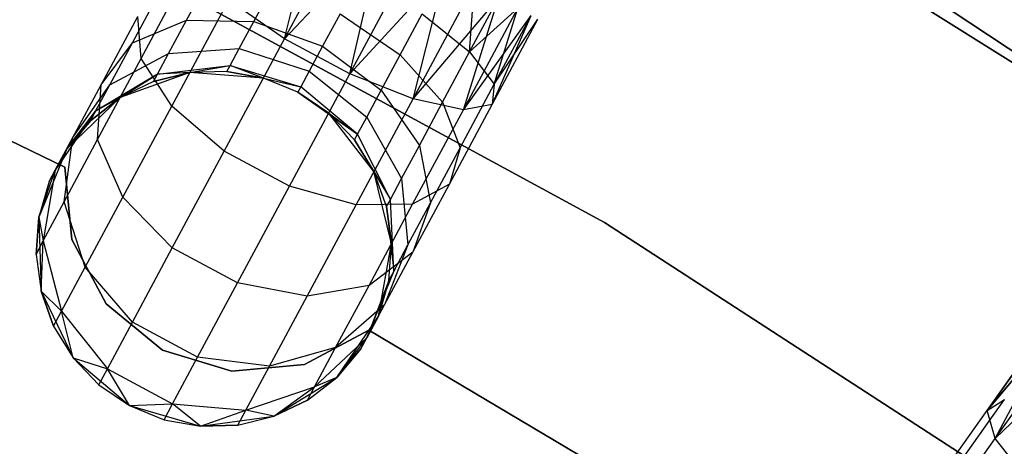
# Model space of a CAD drawing. Extents: x -189 to 189, y -189 to 189.
# Tile 474 of 591: x 18.42 to 23.96, y 35.23 to 37.62. Entities that reach past the tile are written whole.
import ezdxf

# ---------------------------------------------------------------- set-up
doc = ezdxf.new("R2010")
doc.units = 0
doc.header["$LTSCALE"] = 25.4
doc.layers.get('0').update_dxf_attribs({"linetype": 'CONTINUOUS'})

# ---------------------------------------------------------------- blocks, each defined once
blk = doc.blocks.new('CAMELEON-KENAI-C-12244_STL')
at = {"color": 0}
for p, q in [((25.055, 36.7202, -1), (22.2404, 38.4887, -1)), ((22.2404, 38.4887, -8.5), (25.055, 36.7202, -8.5)), ((25.055, 36.7202, -1), (22.2404, 38.4887, -1)), ((22.2404, 38.4887, -8.5), (25.055, 36.7202, -8.5)), ((19.9109, 37.5161, -10.3767), (20.1004, 38.2893, -10.4135)), ((19.9109, 37.5161, -10.3767), (20.1004, 38.2893, -10.4135)), ((19.9109, 37.5161, -10.3767), (20.2756, 38.1952, -10.4781)), ((19.9109, 37.5161, -10.3767), (20.2756, 38.1952, -10.4781)), ((19.9109, 37.5161, -10.3767), (20.4588, 38.0969, -10.5)), ((19.9109, 37.5161, -10.3767), (20.4588, 38.0969, -10.5)), ((20.2773, 37.3194, -10.3767), (20.4588, 38.0969, -10.5)), ((20.2773, 37.3194, -10.3767), (20.4588, 38.0969, -10.5)), ((18.8513, 38.0361, -1), (21.7082, 36.4826, -1)), ((21.7082, 36.4826, -8.5), (18.8513, 38.0361, -8.5)), ((21.7082, 36.4826, -8.5), (18.8513, 38.0361, -8.5)), ((18.8513, 38.0361, -1), (21.7082, 36.4826, -1)), ((20.2773, 37.3194, -10.3767), (20.6419, 37.9985, -10.4781)), ((20.2773, 37.3194, -10.3767), (20.6419, 37.9985, -10.4781)), ((19.1044, 37.4053, -9.6651), (19.3897, 37.9365, -9.9148)), ((19.1044, 37.4053, -9.6651), (19.3897, 37.9365, -9.9148)), ((26.0211, 36.1042, -1), (23.2499, 37.9466, -1)), ((23.2499, 37.9466), (26.0211, 36.1042)), ((26.0211, 36.1042, -1), (23.2499, 37.9466, -1)), ((23.2499, 37.9466), (26.0211, 36.1042)), ((19.3588, 37.6193, -8.4411), (19.4892, 37.8622, -8.6526)), ((19.3588, 37.6193, -8.4411), (19.4892, 37.8622, -8.6526)), ((20.2773, 37.3194, -10.3767), (20.8171, 37.9044, -10.4135)), ((20.2773, 37.3194, -10.3767), (20.8171, 37.9044, -10.4135)), ((20.6327, 37.1783, -10.2133), (20.8171, 37.9044, -10.4135)), ((20.6327, 37.1783, -10.2133), (20.8171, 37.9044, -10.4135)), ((19.737, 37.6124, -8.2682), (19.8434, 37.8107, -8.4409)), ((19.737, 37.6124, -8.2682), (19.8434, 37.8107, -8.4409)), ((20.6327, 37.1783, -10.2133), (20.9766, 37.8188, -10.309)), ((20.6327, 37.1783, -10.2133), (20.9766, 37.8188, -10.309)), ((20.9505, 37.4418, -8.7855), (20.9766, 37.8188, -8.691)), ((20.9505, 37.4418, -8.7855), (20.9766, 37.8188, -8.691)), ((19.0552, 37.4934, -8.6957), (19.2209, 37.8019, -8.9644)), ((19.0552, 37.4934, -8.6957), (19.2209, 37.8019, -8.9644)), ((19.2765, 37.1375, -9.9327), (19.597, 37.7344, -10.2133)), ((19.2765, 37.1375, -9.9327), (19.597, 37.7344, -10.2133)), ((19.9109, 37.5161, -10.3767), (19.597, 37.7344, -10.2133)), ((19.9109, 37.5161, -10.3767), (19.597, 37.7344, -10.2133)), ((20.6327, 37.1783, -10.2133), (21.1135, 37.7453, -10.1691)), ((20.6327, 37.1783, -10.2133), (21.1135, 37.7453, -10.1691)), ((20.9156, 37.1171, -9.9148), (21.1135, 37.7453, -10.1691)), ((20.9156, 37.1171, -9.9148), (21.1135, 37.7453, -10.1691)), ((20.9505, 37.4418, -8.7855), (21.1135, 37.7453, -8.8309)), ((20.9505, 37.4418, -8.7855), (21.1135, 37.7453, -8.8309)), ((18.8786, 37.2563, -8.9881), (19.0848, 37.6403, -9.3226)), ((18.8786, 37.2563, -8.9881), (19.0848, 37.6403, -9.3226)), ((19.1044, 37.4053, -9.6651), (19.0848, 37.6403, -9.3226)), ((19.1044, 37.4053, -9.6651), (19.0848, 37.6403, -9.3226)), ((20.2222, 37.6563, -8.366), (20.1242, 37.4739, -8.2071)), ((20.2222, 37.6563, -8.366), (20.1242, 37.4739, -8.2071)), ((20.2222, 37.6563, -8.366), (20.5601, 37.4258, -8.4409)), ((20.2222, 37.6563, -8.366), (20.5601, 37.4258, -8.4409)), ((20.5601, 37.4258, -8.4409), (20.6841, 37.6567, -8.5494)), ((20.5601, 37.4258, -8.4409), (20.6841, 37.6567, -8.5494)), ((20.6841, 37.6567, -8.5494), (20.9505, 37.4418, -8.7855)), ((20.6841, 37.6567, -8.5494), (20.9505, 37.4418, -8.7855)), ((20.9156, 37.1171, -9.9148), (21.2218, 37.6871, -10)), ((20.9156, 37.1171, -9.9148), (21.2218, 37.6871, -10)), ((20.9156, 37.1171, -9.9148), (21.2967, 37.6469, -9.809)), ((20.9156, 37.1171, -9.9148), (21.2967, 37.6469, -9.809)), ((20.9505, 37.4418, -8.7855), (21.2218, 37.6871, -9)), ((20.9505, 37.4418, -8.7855), (21.2218, 37.6871, -9)), ((21.0773, 37.1465, -9.5328), (21.2967, 37.6469, -9.809)), ((21.0773, 37.1465, -9.5328), (21.2967, 37.6469, -9.809)), ((21.0896, 37.2613, -9.1334), (21.2218, 37.6871, -9)), ((21.0896, 37.2613, -9.1334), (21.2218, 37.6871, -9)), ((21.0896, 37.2613, -9.1334), (21.2967, 37.6469, -9.191)), ((21.0896, 37.2613, -9.1334), (21.2967, 37.6469, -9.191)), ((19.0552, 37.4934, -8.6957), (19.3588, 37.6193, -8.4411)), ((19.0552, 37.4934, -8.6957), (19.3588, 37.6193, -8.4411)), ((19.2588, 37.433, -8.1654), (19.3588, 37.6193, -8.4411)), ((19.2588, 37.433, -8.1654), (19.3588, 37.6193, -8.4411)), ((19.3588, 37.6193, -8.4411), (19.737, 37.6124, -8.2682)), ((19.3588, 37.6193, -8.4411), (19.737, 37.6124, -8.2682)), ((19.6553, 37.4603, -8.0432), (19.737, 37.6124, -8.2682)), ((19.6553, 37.4603, -8.0432), (19.737, 37.6124, -8.2682)), ((19.737, 37.6124, -8.2682), (20.1242, 37.4739, -8.2071)), ((19.737, 37.6124, -8.2682), (20.1242, 37.4739, -8.2071)), ((21.0773, 37.1465, -9.5328), (21.335, 37.6264, -9.3955)), ((21.0773, 37.1465, -9.5328), (21.335, 37.6264, -9.6045)), ((21.0773, 37.1465, -9.5328), (21.335, 37.6264, -9.3955)), ((21.0773, 37.1465, -9.5328), (21.335, 37.6264, -9.6045)), ((21.0896, 37.2613, -9.1334), (21.335, 37.6264, -9.3955)), ((21.0896, 37.2613, -9.1334), (21.335, 37.6264, -9.3955)), ((17.2596, 37.4789, -2), (18.6755, 36.7946, -2)), ((18.6755, 36.7946, -4), (17.2596, 37.4789, -4)), ((18.6755, 36.7946, -4), (17.2596, 37.4789, -4)), ((17.2596, 37.4789, -2), (18.6755, 36.7946, -2)), ((18.8786, 37.2563, -8.9881), (19.0552, 37.4934, -8.6957)), ((18.8786, 37.2563, -8.9881), (19.0552, 37.4934, -8.6957)), ((18.9281, 37.2566, -8.3455), (19.0552, 37.4934, -8.6957)), ((18.9281, 37.2566, -8.3455), (19.0552, 37.4934, -8.6957)), ((19.5711, 36.8833, -10.0792), (19.9109, 37.5161, -10.3767)), ((19.5711, 36.8833, -10.0792), (19.9109, 37.5161, -10.3767)), ((20.2773, 37.3194, -10.3767), (19.9109, 37.5161, -10.3767)), ((20.2773, 37.3194, -10.3767), (19.9109, 37.5161, -10.3767)), ((20.1242, 37.4739, -8.2071), (20.0491, 37.3339, -8)), ((20.1242, 37.4739, -8.2071), (20.0491, 37.3339, -8)), ((20.1242, 37.4739, -8.2071), (20.4537, 37.2276, -8.2682)), ((20.1242, 37.4739, -8.2071), (20.4537, 37.2276, -8.2682)), ((18.9281, 37.2566, -8.3455), (19.2588, 37.433, -8.1654)), ((18.9281, 37.2566, -8.3455), (19.2588, 37.433, -8.1654)), ((19.1959, 37.3159, -7.8445), (19.2588, 37.433, -8.1654)), ((19.1959, 37.3159, -7.8445), (19.2588, 37.433, -8.1654)), ((19.2588, 37.433, -8.1654), (19.6553, 37.4603, -8.0432)), ((19.2588, 37.433, -8.1654), (19.6553, 37.4603, -8.0432)), ((19.604, 37.3647, -7.7812), (19.6553, 37.4603, -8.0432)), ((19.604, 37.3647, -7.7812), (19.6553, 37.4603, -8.0432)), ((19.6553, 37.4603, -8.0432), (20.0491, 37.3339, -8)), ((19.6553, 37.4603, -8.0432), (20.0491, 37.3339, -8)), ((20.4537, 37.2276, -8.2682), (20.5601, 37.4258, -8.4409)), ((20.4537, 37.2276, -8.2682), (20.5601, 37.4258, -8.4409)), ((20.5601, 37.4258, -8.4409), (20.7987, 37.159, -8.6526)), ((20.5601, 37.4258, -8.4409), (20.7987, 37.159, -8.6526)), ((20.7987, 37.159, -8.6526), (20.9505, 37.4418, -8.7855)), ((20.7987, 37.159, -8.6526), (20.9505, 37.4418, -8.7855)), ((20.9505, 37.4418, -8.7855), (21.0896, 37.2613, -9.1334)), ((20.9505, 37.4418, -8.7855), (21.0896, 37.2613, -9.1334)), ((18.8595, 36.9491, -9.2678), (19.1044, 37.4053, -9.6651)), ((18.8595, 36.9491, -9.2678), (19.1044, 37.4053, -9.6651)), ((19.2765, 37.1375, -9.9327), (19.1044, 37.4053, -9.6651)), ((19.2765, 37.1375, -9.9327), (19.1044, 37.4053, -9.6651)), ((19.1959, 37.3159, -7.8445), (19.604, 37.3647, -7.7812)), ((19.1959, 37.3159, -7.8445), (19.604, 37.3647, -7.7812)), ((19.3775, 37.3257, -7.5), (19.604, 37.3647, -7.7812)), ((19.3775, 37.3257, -7.5), (19.604, 37.3647, -7.7812)), ((19.5864, 37.3321, -7.5), (19.604, 37.3647, -7.7812)), ((19.5864, 37.3321, -7.5), (19.604, 37.3647, -7.7812)), ((19.7922, 37.295, -7.5), (19.604, 37.3647, -7.7812)), ((19.604, 37.3647, -7.7812), (20.0018, 37.2459, -7.7588)), ((19.604, 37.3647, -7.7812), (20.0018, 37.2459, -7.7588)), ((19.7922, 37.295, -7.5), (19.604, 37.3647, -7.7812)), ((19.1959, 37.3159, -7.8445), (18.8482, 37.1078, -7.9377)), ((19.1959, 37.3159, -7.8445), (18.8482, 37.1078, -7.9377)), ((19.3775, 37.3257, -2), (18.9862, 37.185, -2)), ((19.3775, 37.3257, -2), (18.9862, 37.185, -2)), ((18.9862, 37.185, -7.5), (19.1959, 37.3159, -7.8445)), ((18.9862, 37.185, -7.5), (19.1959, 37.3159, -7.8445)), ((19.3775, 37.3257, -7.5), (19.1744, 37.2759, -7.5)), ((19.1744, 37.2759, -7.5), (19.3775, 37.3257, -2)), ((19.1744, 37.2759, -7.5), (19.3775, 37.3257, -2)), ((19.3775, 37.3257, -7.5), (19.1744, 37.2759, -7.5)), ((19.1744, 37.2759, -7.5), (19.1959, 37.3159, -7.8445)), ((19.1744, 37.2759, -7.5), (19.1959, 37.3159, -7.8445)), ((19.3775, 37.3257, -7.5), (19.1959, 37.3159, -7.8445)), ((19.3775, 37.3257, -7.5), (19.1959, 37.3159, -7.8445)), ((19.5864, 37.3321, -7.5), (19.3775, 37.3257, -2)), ((19.5864, 37.3321, -7.5), (19.3775, 37.3257, -7.5)), ((19.5864, 37.3321, -7.5), (19.3775, 37.3257, -2)), ((19.5864, 37.3321, -7.5), (19.3775, 37.3257, -7.5)), ((19.7922, 37.295, -2), (19.3775, 37.3257, -2)), ((19.7922, 37.295, -2), (19.3775, 37.3257, -2)), ((19.3775, 37.3257, -7.5), (19.3775, 37.3257, -2)), ((19.3775, 37.3257, -7.5), (19.3775, 37.3257, -2)), ((19.7922, 37.295, -7.5), (19.5864, 37.3321, -7.5)), ((19.5864, 37.3321, -7.5), (19.7922, 37.295, -2)), ((19.5864, 37.3321, -7.5), (19.7922, 37.295, -2)), ((19.7922, 37.295, -7.5), (19.5864, 37.3321, -7.5)), ((19.9375, 36.6866, -10.0792), (20.2773, 37.3194, -10.3767)), ((19.9375, 36.6866, -10.0792), (20.2773, 37.3194, -10.3767)), ((20.0491, 37.3339, -8), (20.0018, 37.2459, -7.7588)), ((20.0491, 37.3339, -8), (20.0018, 37.2459, -7.7588)), ((20.0491, 37.3339, -8), (20.372, 37.0755, -8.0432)), ((20.0491, 37.3339, -8), (20.372, 37.0755, -8.0432)), ((20.6327, 37.1783, -10.2133), (20.2773, 37.3194, -10.3767)), ((20.6327, 37.1783, -10.2133), (20.2773, 37.3194, -10.3767)), ((18.7203, 36.9616, -8.5523), (18.9281, 37.2566, -8.3455)), ((18.7203, 36.9616, -8.5523), (18.9281, 37.2566, -8.3455)), ((18.7203, 36.9616, -8.5523), (18.8786, 37.2563, -8.9881)), ((18.7203, 36.9616, -8.5523), (18.8786, 37.2563, -8.9881)), ((18.8482, 37.1078, -7.9377), (18.9281, 37.2566, -8.3455)), ((18.8482, 37.1078, -7.9377), (18.9281, 37.2566, -8.3455)), ((18.8595, 36.9491, -9.2678), (18.8786, 37.2563, -8.9881)), ((18.8595, 36.9491, -9.2678), (18.8786, 37.2563, -8.9881)), ((19.1744, 37.2759, -7.5), (18.9862, 37.185, -2)), ((19.1744, 37.2759, -7.5), (18.9862, 37.185, -7.5)), ((19.1744, 37.2759, -7.5), (18.9862, 37.185, -2)), ((19.1744, 37.2759, -7.5), (18.9862, 37.185, -7.5)), ((19.9857, 37.2158, -2), (19.7922, 37.295, -2)), ((19.9857, 37.2158, -7.5), (19.7922, 37.295, -7.5)), ((19.7922, 37.295, -7.5), (19.7922, 37.295, -2)), ((19.9857, 37.2158, -2), (19.7922, 37.295, -2)), ((19.7922, 37.295, -7.5), (19.7922, 37.295, -2)), ((19.7922, 37.295, -7.5), (20.0018, 37.2459, -7.7588)), ((19.7922, 37.295, -7.5), (20.0018, 37.2459, -7.7588)), ((19.9857, 37.2158, -7.5), (19.7922, 37.295, -7.5)), ((20.8967, 36.902, -8.9644), (21.0896, 37.2613, -9.1334)), ((20.8967, 36.902, -8.9644), (21.0896, 37.2613, -9.1334)), ((21.0896, 37.2613, -9.1334), (21.0773, 37.1465, -9.5328)), ((21.0896, 37.2613, -9.1334), (21.0773, 37.1465, -9.5328)), ((20.0018, 37.2459, -7.7588), (19.9857, 37.2158, -7.5)), ((20.0018, 37.2459, -7.7588), (19.9857, 37.2158, -7.5)), ((20.1585, 37.0982, -2), (19.9857, 37.2158, -2)), ((20.1585, 37.0982, -7.5), (19.9857, 37.2158, -7.5)), ((19.9857, 37.2158, -7.5), (19.9857, 37.2158, -2)), ((20.1585, 37.0982, -2), (19.9857, 37.2158, -2)), ((19.9857, 37.2158, -7.5), (19.9857, 37.2158, -2)), ((19.9857, 37.2158, -7.5), (20.3206, 36.9799, -7.7812)), ((20.1585, 37.0982, -7.5), (19.9857, 37.2158, -7.5)), ((19.9857, 37.2158, -7.5), (20.3206, 36.9799, -7.7812)), ((20.3206, 36.9799, -7.7812), (20.0018, 37.2459, -7.7588)), ((20.3206, 36.9799, -7.7812), (20.0018, 37.2459, -7.7588)), ((20.372, 37.0755, -8.0432), (20.4537, 37.2276, -8.2682)), ((20.372, 37.0755, -8.0432), (20.4537, 37.2276, -8.2682)), ((20.4537, 37.2276, -8.2682), (20.6683, 36.9162, -8.4411)), ((20.4537, 37.2276, -8.2682), (20.6683, 36.9162, -8.4411)), ((18.9862, 37.185, -2), (18.6859, 36.8974, -2)), ((18.9862, 37.185, -2), (18.6859, 36.8974, -2)), ((18.9862, 37.185, -7.5), (18.8209, 37.057, -7.5)), ((18.8209, 37.057, -7.5), (18.9862, 37.185, -2)), ((18.8209, 37.057, -7.5), (18.9862, 37.185, -2)), ((18.9862, 37.185, -7.5), (18.8209, 37.057, -7.5)), ((18.9862, 37.185, -7.5), (18.8482, 37.1078, -7.9377)), ((18.9862, 37.185, -7.5), (18.8482, 37.1078, -7.9377)), ((18.9862, 37.185, -7.5), (18.9862, 37.185, -2)), ((18.9862, 37.185, -7.5), (18.9862, 37.185, -2)), ((20.3122, 36.5814, -9.9327), (20.6327, 37.1783, -10.2133)), ((20.3122, 36.5814, -9.9327), (20.6327, 37.1783, -10.2133)), ((20.9156, 37.1171, -9.9148), (20.6327, 37.1783, -10.2133)), ((20.9156, 37.1171, -9.9148), (20.6327, 37.1783, -10.2133)), ((20.6683, 36.9162, -8.4411), (20.7987, 37.159, -8.6526)), ((20.6683, 36.9162, -8.4411), (20.7987, 37.159, -8.6526)), ((20.7987, 37.159, -8.6526), (20.8967, 36.902, -8.9644)), ((20.7987, 37.159, -8.6526), (20.8967, 36.902, -8.9644)), ((20.8371, 36.6993, -9.3226), (21.0773, 37.1465, -9.5328)), ((20.8371, 36.6993, -9.3226), (21.0773, 37.1465, -9.5328)), ((21.0773, 37.1465, -9.5328), (20.9156, 37.1171, -9.9148)), ((21.0773, 37.1465, -9.5328), (20.9156, 37.1171, -9.9148)), ((18.8482, 37.1078, -7.9377), (18.6209, 36.7764, -8.0447)), ((18.8482, 37.1078, -7.9377), (18.6209, 36.7764, -8.0447)), ((18.6859, 36.8974, -7.5), (18.8482, 37.1078, -7.9377)), ((18.6859, 36.8974, -7.5), (18.8482, 37.1078, -7.9377)), ((18.8209, 37.057, -7.5), (18.8482, 37.1078, -7.9377)), ((18.8209, 37.057, -7.5), (18.8482, 37.1078, -7.9377)), ((19.0012, 36.625, -9.4863), (19.2765, 37.1375, -9.9327)), ((19.0012, 36.625, -9.4863), (19.2765, 37.1375, -9.9327)), ((19.5711, 36.8833, -10.0792), (19.2765, 37.1375, -9.9327)), ((19.5711, 36.8833, -10.0792), (19.2765, 37.1375, -9.9327)), ((20.4132, 36.7695, -2), (20.1585, 37.0982, -2)), ((20.3031, 36.9473, -7.5), (20.1585, 37.0982, -2)), ((20.4132, 36.7695, -2), (20.1585, 37.0982, -2)), ((20.3031, 36.9473, -7.5), (20.1585, 37.0982, -2)), ((20.3031, 36.9473, -7.5), (20.1585, 37.0982, -7.5)), ((20.1585, 37.0982, -7.5), (20.1585, 37.0982, -2)), ((20.1585, 37.0982, -7.5), (20.1585, 37.0982, -2)), ((20.1585, 37.0982, -7.5), (20.3206, 36.9799, -7.7812)), ((20.1585, 37.0982, -7.5), (20.3206, 36.9799, -7.7812)), ((20.3031, 36.9473, -7.5), (20.1585, 37.0982, -7.5)), ((20.6304, 36.5859, -9.6651), (20.9156, 37.1171, -9.9148)), ((20.6304, 36.5859, -9.6651), (20.9156, 37.1171, -9.9148)), ((18.8209, 37.057, -7.5), (18.6859, 36.8974, -2)), ((18.8209, 37.057, -7.5), (18.6859, 36.8974, -7.5)), ((18.8209, 37.057, -7.5), (18.6859, 36.8974, -2)), ((18.8209, 37.057, -7.5), (18.6859, 36.8974, -7.5)), ((20.3206, 36.9799, -7.7812), (20.372, 37.0755, -8.0432)), ((20.3206, 36.9799, -7.7812), (20.372, 37.0755, -8.0432)), ((20.372, 37.0755, -8.0432), (20.5682, 36.7299, -8.1654)), ((20.372, 37.0755, -8.0432), (20.5682, 36.7299, -8.1654)), ((20.3031, 36.9473, -7.5), (20.3206, 36.9799, -7.7812)), ((20.3031, 36.9473, -7.5), (20.3206, 36.9799, -7.7812)), ((20.5053, 36.6127, -7.8445), (20.3206, 36.9799, -7.7812)), ((20.5053, 36.6127, -7.8445), (20.3206, 36.9799, -7.7812)), ((18.6209, 36.7764, -8.0447), (18.7203, 36.9616, -8.5523)), ((18.6209, 36.7764, -8.0447), (18.7203, 36.9616, -8.5523)), ((18.6715, 36.5991, -8.75), (18.7203, 36.9616, -8.5523)), ((18.6715, 36.5991, -8.75), (18.7203, 36.9616, -8.5523)), ((18.6715, 36.5991, -8.75), (18.8595, 36.9491, -9.2678)), ((18.6715, 36.5991, -8.75), (18.8595, 36.9491, -9.2678)), ((19.0012, 36.625, -9.4863), (18.8595, 36.9491, -9.2678)), ((19.0012, 36.625, -9.4863), (18.8595, 36.9491, -9.2678)), ((20.4132, 36.7695, -7.5), (20.3031, 36.9473, -7.5)), ((20.3031, 36.9473, -7.5), (20.4132, 36.7695, -2)), ((20.3031, 36.9473, -7.5), (20.4132, 36.7695, -2)), ((20.3031, 36.9473, -7.5), (20.5053, 36.6127, -7.8445)), ((20.4132, 36.7695, -7.5), (20.3031, 36.9473, -7.5)), ((20.3031, 36.9473, -7.5), (20.5053, 36.6127, -7.8445)), ((18.6859, 36.8974, -2), (18.5285, 36.5125, -2)), ((18.6859, 36.8974, -2), (18.5285, 36.5125, -2)), ((18.587, 36.7132, -7.5), (18.6859, 36.8974, -2)), ((18.587, 36.7132, -7.5), (18.6859, 36.8974, -2)), ((18.6859, 36.8974, -7.5), (18.6209, 36.7764, -8.0447)), ((18.6859, 36.8974, -7.5), (18.6209, 36.7764, -8.0447)), ((18.6859, 36.8974, -7.5), (18.6859, 36.8974, -2)), ((18.6859, 36.8974, -7.5), (18.6859, 36.8974, -2)), ((19.2793, 36.3399, -9.6059), (19.5711, 36.8833, -10.0792)), ((19.2793, 36.3399, -9.6059), (19.5711, 36.8833, -10.0792)), ((19.9375, 36.6866, -10.0792), (19.5711, 36.8833, -10.0792)), ((19.9375, 36.6866, -10.0792), (19.5711, 36.8833, -10.0792)), ((20.5682, 36.7299, -8.1654), (20.6683, 36.9162, -8.4411)), ((20.5682, 36.7299, -8.1654), (20.6683, 36.9162, -8.4411)), ((20.6683, 36.9162, -8.4411), (20.731, 36.5935, -8.6957)), ((20.6683, 36.9162, -8.4411), (20.731, 36.5935, -8.6957)), ((20.731, 36.5935, -8.6957), (20.8967, 36.902, -8.9644)), ((20.731, 36.5935, -8.6957), (20.8967, 36.902, -8.9644)), ((20.8967, 36.902, -8.9644), (20.8371, 36.6993, -9.3226)), ((20.8967, 36.902, -8.9644), (20.8371, 36.6993, -9.3226)), ((18.5285, 36.5125, -7.5), (18.6209, 36.7764, -8.0447)), ((18.5285, 36.5125, -7.5), (18.6209, 36.7764, -8.0447)), ((18.6209, 36.7764, -8.0447), (18.5534, 36.3791, -8.147)), ((18.6209, 36.7764, -8.0447), (18.5534, 36.3791, -8.147)), ((18.587, 36.7132, -7.5), (18.6209, 36.7764, -8.0447)), ((18.587, 36.7132, -7.5), (18.6209, 36.7764, -8.0447)), ((18.6755, 36.7946, -2), (18.6755, 36.7946, -4)), ((18.6755, 36.7946, -2), (18.6755, 36.7946, -4)), ((18.6755, 36.7946, -2), (18.7153, 36.3874, -2)), ((18.7153, 36.3874, -4), (18.6755, 36.7946, -4)), ((18.7153, 36.3874, -4), (18.6755, 36.7946, -4)), ((18.6755, 36.7946, -2), (18.7153, 36.3874, -2)), ((20.5121, 36.3656, -2), (20.4132, 36.7695, -2)), ((20.4839, 36.5728, -7.5), (20.4132, 36.7695, -2)), ((20.5121, 36.3656, -2), (20.4132, 36.7695, -2)), ((20.4839, 36.5728, -7.5), (20.4132, 36.7695, -7.5)), ((20.4132, 36.7695, -7.5), (20.4132, 36.7695, -2)), ((20.4839, 36.5728, -7.5), (20.4132, 36.7695, -2)), ((20.4132, 36.7695, -7.5), (20.4132, 36.7695, -2)), ((20.4132, 36.7695, -7.5), (20.5053, 36.6127, -7.8445)), ((20.4132, 36.7695, -7.5), (20.5053, 36.6127, -7.8445)), ((20.4839, 36.5728, -7.5), (20.4132, 36.7695, -7.5)), ((18.587, 36.7132, -7.5), (18.5285, 36.5125, -2)), ((18.587, 36.7132, -7.5), (18.5285, 36.5125, -7.5)), ((18.587, 36.7132, -7.5), (18.5285, 36.5125, -2)), ((18.587, 36.7132, -7.5), (18.5285, 36.5125, -7.5)), ((20.5053, 36.6127, -7.8445), (20.5682, 36.7299, -8.1654)), ((20.5053, 36.6127, -7.8445), (20.5682, 36.7299, -8.1654)), ((20.5682, 36.7299, -8.1654), (20.6039, 36.3567, -8.3455)), ((20.5682, 36.7299, -8.1654), (20.6039, 36.3567, -8.3455)), ((20.8371, 36.6993, -9.3226), (20.6304, 36.5859, -9.6651)), ((20.8371, 36.6993, -9.3226), (20.6304, 36.5859, -9.6651)), ((20.6309, 36.3153, -8.9881), (20.8371, 36.6993, -9.3226)), ((20.6309, 36.3153, -8.9881), (20.8371, 36.6993, -9.3226)), ((19.6457, 36.1432, -9.6059), (19.9375, 36.6866, -10.0792)), ((19.6457, 36.1432, -9.6059), (19.9375, 36.6866, -10.0792)), ((20.3122, 36.5814, -9.9327), (19.9375, 36.6866, -10.0792)), ((20.3122, 36.5814, -9.9327), (19.9375, 36.6866, -10.0792)), ((18.5534, 36.3791, -8.147), (18.6715, 36.5991, -8.75)), ((18.5534, 36.3791, -8.147), (18.6715, 36.5991, -8.75)), ((18.79, 36.2317, -8.9045), (18.6715, 36.5991, -8.75)), ((18.79, 36.2317, -8.9045), (18.6715, 36.5991, -8.75)), ((18.79, 36.2317, -8.9045), (19.0012, 36.625, -9.4863)), ((18.79, 36.2317, -8.9045), (19.0012, 36.625, -9.4863)), ((19.2793, 36.3399, -9.6059), (19.0012, 36.625, -9.4863)), ((19.2793, 36.3399, -9.6059), (19.0012, 36.625, -9.4863)), ((20.4839, 36.5728, -7.5), (20.5053, 36.6127, -7.8445)), ((20.4839, 36.5728, -7.5), (20.5053, 36.6127, -7.8445)), ((20.5239, 36.2079, -7.9377), (20.5053, 36.6127, -7.8445)), ((20.5239, 36.2079, -7.9377), (20.5053, 36.6127, -7.8445)), ((20.6039, 36.3567, -8.3455), (20.731, 36.5935, -8.6957)), ((20.6039, 36.3567, -8.3455), (20.731, 36.5935, -8.6957)), ((20.731, 36.5935, -8.6957), (20.6309, 36.3153, -8.9881)), ((20.731, 36.5935, -8.6957), (20.6309, 36.3153, -8.9881)), ((20.0369, 36.0688, -9.4863), (20.3122, 36.5814, -9.9327)), ((20.0369, 36.0688, -9.4863), (20.3122, 36.5814, -9.9327)), ((20.6304, 36.5859, -9.6651), (20.3122, 36.5814, -9.9327)), ((20.6304, 36.5859, -9.6651), (20.3122, 36.5814, -9.9327)), ((20.3854, 36.1297, -9.2678), (20.6304, 36.5859, -9.6651)), ((20.3854, 36.1297, -9.2678), (20.6304, 36.5859, -9.6651)), ((20.5121, 36.3656, -7.5), (20.4839, 36.5728, -7.5)), ((20.4839, 36.5728, -7.5), (20.5121, 36.3656, -2)), ((20.4839, 36.5728, -7.5), (20.5121, 36.3656, -2)), ((20.4839, 36.5728, -7.5), (20.5239, 36.2079, -7.9377)), ((20.5121, 36.3656, -7.5), (20.4839, 36.5728, -7.5)), ((20.4839, 36.5728, -7.5), (20.5239, 36.2079, -7.9377)), ((18.5285, 36.5125, -7.5), (18.5131, 36.304, -7.5)), ((18.5131, 36.304, -7.5), (18.5285, 36.5125, -2)), ((18.5131, 36.304, -7.5), (18.5285, 36.5125, -2)), ((18.5285, 36.5125, -7.5), (18.5131, 36.304, -7.5)), ((18.5285, 36.5125, -2), (18.5413, 36.0969, -2)), ((18.5285, 36.5125, -7.5), (18.5285, 36.5125, -2)), ((18.5285, 36.5125, -7.5), (18.5285, 36.5125, -2)), ((18.5285, 36.5125, -2), (18.5413, 36.0969, -2)), ((18.5285, 36.5125, -7.5), (18.5534, 36.3791, -8.147)), ((18.5285, 36.5125, -7.5), (18.5534, 36.3791, -8.147)), ((21.7082, 36.4826, -1), (24.4377, 34.715, -1)), ((24.4377, 34.715, -8.5), (21.7082, 36.4826, -8.5)), ((21.7082, 36.4826, -8.5), (21.7082, 36.4826, -1)), ((21.7082, 36.4826, -8.5), (21.7082, 36.4826, -1)), ((24.4377, 34.715, -8.5), (21.7082, 36.4826, -8.5)), ((21.7082, 36.4826, -1), (24.4377, 34.715, -1)), ((18.5131, 36.304, -7.5), (18.5534, 36.3791, -8.147)), ((18.5131, 36.304, -7.5), (18.5534, 36.3791, -8.147)), ((18.5413, 36.0969, -7.5), (18.5534, 36.3791, -8.147)), ((18.5413, 36.0969, -7.5), (18.5534, 36.3791, -8.147)), ((18.5534, 36.3791, -8.147), (18.6573, 35.9845, -8.227)), ((18.5534, 36.3791, -8.147), (18.6573, 35.9845, -8.227)), ((18.7153, 36.3874, -2), (18.7153, 36.3874, -4)), ((18.7153, 36.3874, -2), (18.7153, 36.3874, -4)), ((18.7153, 36.3874, -2), (18.9078, 36.0264, -2)), ((18.9078, 36.0264, -4), (18.7153, 36.3874, -4)), ((18.9078, 36.0264, -4), (18.7153, 36.3874, -4)), ((18.7153, 36.3874, -2), (18.9078, 36.0264, -2)), ((19.0554, 35.923, -8.9891), (19.2793, 36.3399, -9.6059)), ((19.0554, 35.923, -8.9891), (19.2793, 36.3399, -9.6059)), ((19.6457, 36.1432, -9.6059), (19.2793, 36.3399, -9.6059)), ((19.6457, 36.1432, -9.6059), (19.2793, 36.3399, -9.6059)), ((20.6309, 36.3153, -8.9881), (20.3854, 36.1297, -9.2678)), ((20.6309, 36.3153, -8.9881), (20.3854, 36.1297, -9.2678)), ((20.4382, 35.9564, -2), (20.5121, 36.3656, -2)), ((20.4382, 35.9564, -2), (20.5121, 36.3656, -2)), ((20.6039, 36.3567, -8.3455), (20.4727, 36.0206, -8.5523)), ((20.6039, 36.3567, -8.3455), (20.4727, 36.0206, -8.5523)), ((20.4727, 36.0206, -8.5523), (20.6309, 36.3153, -8.9881)), ((20.4727, 36.0206, -8.5523), (20.6309, 36.3153, -8.9881)), ((20.4967, 36.1571, -7.5), (20.5121, 36.3656, -2)), ((20.4967, 36.1571, -7.5), (20.5121, 36.3656, -7.5)), ((20.4967, 36.1571, -7.5), (20.5121, 36.3656, -2)), ((20.4967, 36.1571, -7.5), (20.5121, 36.3656, -7.5)), ((20.5121, 36.3656, -7.5), (20.5121, 36.3656, -2)), ((20.5121, 36.3656, -7.5), (20.5121, 36.3656, -2)), ((20.5121, 36.3656, -7.5), (20.5239, 36.2079, -7.9377)), ((20.5121, 36.3656, -7.5), (20.5239, 36.2079, -7.9377)), ((20.5239, 36.2079, -7.9377), (20.6039, 36.3567, -8.3455)), ((20.5239, 36.2079, -7.9377), (20.6039, 36.3567, -8.3455)), ((18.5131, 36.304, -7.5), (18.5413, 36.0969, -2)), ((18.5131, 36.304, -7.5), (18.5413, 36.0969, -7.5)), ((18.5131, 36.304, -7.5), (18.5413, 36.0969, -2)), ((18.5131, 36.304, -7.5), (18.5413, 36.0969, -7.5)), ((18.6573, 35.9845, -8.227), (18.79, 36.2317, -8.9045)), ((18.6573, 35.9845, -8.227), (18.79, 36.2317, -8.9045)), ((19.0554, 35.923, -8.9891), (18.79, 36.2317, -8.9045)), ((19.0554, 35.923, -8.9891), (18.79, 36.2317, -8.9045)), ((20.3732, 35.8354, -8.0447), (20.5239, 36.2079, -7.9377)), ((20.3732, 35.8354, -8.0447), (20.5239, 36.2079, -7.9377)), ((20.4967, 36.1571, -7.5), (20.5239, 36.2079, -7.9377)), ((20.4967, 36.1571, -7.5), (20.5239, 36.2079, -7.9377)), ((20.4967, 36.1571, -7.5), (20.3732, 35.8354, -8.0447)), ((20.4967, 36.1571, -7.5), (20.3732, 35.8354, -8.0447)), ((20.4382, 35.9564, -7.5), (20.4967, 36.1571, -7.5)), ((20.4967, 36.1571, -7.5), (20.4382, 35.9564, -2)), ((20.4967, 36.1571, -7.5), (20.4382, 35.9564, -2)), ((20.4382, 35.9564, -7.5), (20.4967, 36.1571, -7.5)), ((18.5413, 36.0969, -2), (18.7221, 35.7224, -2)), ((18.5413, 36.0969, -7.5), (18.5413, 36.0969, -2)), ((18.5413, 36.0969, -7.5), (18.5413, 36.0969, -2)), ((18.5413, 36.0969, -7.5), (18.612, 35.9002, -7.5)), ((18.612, 35.9002, -7.5), (18.5413, 36.0969, -2)), ((18.612, 35.9002, -7.5), (18.5413, 36.0969, -2)), ((18.5413, 36.0969, -2), (18.7221, 35.7224, -2)), ((18.5413, 36.0969, -7.5), (18.612, 35.9002, -7.5)), ((18.5413, 36.0969, -7.5), (18.6573, 35.9845, -8.227)), ((18.5413, 36.0969, -7.5), (18.6573, 35.9845, -8.227)), ((19.4218, 35.7262, -8.9891), (19.6457, 36.1432, -9.6059)), ((19.4218, 35.7262, -8.9891), (19.6457, 36.1432, -9.6059)), ((20.0369, 36.0688, -9.4863), (19.6457, 36.1432, -9.6059)), ((20.0369, 36.0688, -9.4863), (19.6457, 36.1432, -9.6059)), ((20.3854, 36.1297, -9.2678), (20.0369, 36.0688, -9.4863)), ((20.3854, 36.1297, -9.2678), (20.0369, 36.0688, -9.4863)), ((20.1975, 35.7797, -8.75), (20.3854, 36.1297, -9.2678)), ((20.1975, 35.7797, -8.75), (20.3854, 36.1297, -9.2678)), ((19.8257, 35.6756, -8.9045), (20.0369, 36.0688, -9.4863)), ((19.8257, 35.6756, -8.9045), (20.0369, 36.0688, -9.4863)), ((18.612, 35.9002, -7.5), (18.6573, 35.9845, -8.227)), ((18.612, 35.9002, -7.5), (18.6573, 35.9845, -8.227)), ((18.7221, 35.7224, -7.5), (18.6573, 35.9845, -8.227)), ((18.6573, 35.9845, -8.227), (18.9147, 35.6608, -8.2708)), ((18.7221, 35.7224, -7.5), (18.6573, 35.9845, -8.227)), ((18.6573, 35.9845, -8.227), (18.9147, 35.6608, -8.2708)), ((18.9078, 36.0264, -2), (18.9078, 36.0264, -4)), ((18.9078, 36.0264, -2), (18.9078, 36.0264, -4)), ((18.9078, 36.0264, -2), (19.2237, 35.7663, -2)), ((19.2237, 35.7663, -4), (18.9078, 36.0264, -4)), ((19.2237, 35.7663, -4), (18.9078, 36.0264, -4)), ((18.9078, 36.0264, -2), (19.2237, 35.7663, -2)), ((20.4727, 36.0206, -8.5523), (20.1975, 35.7797, -8.75)), ((20.4727, 36.0206, -8.5523), (20.1975, 35.7797, -8.75)), ((20.3732, 35.8354, -8.0447), (20.4727, 36.0206, -8.5523)), ((20.3732, 35.8354, -8.0447), (20.4727, 36.0206, -8.5523)), ((20.2043, 35.6126, -2), (20.4382, 35.9564, -2)), ((20.2043, 35.6126, -2), (20.4382, 35.9564, -2)), ((20.3393, 35.7722, -7.5), (20.4382, 35.9564, -2)), ((20.3393, 35.7722, -7.5), (20.4382, 35.9564, -2)), ((20.4382, 35.9564, -7.5), (20.3732, 35.8354, -8.0447)), ((20.4382, 35.9564, -7.5), (20.3732, 35.8354, -8.0447)), ((20.4382, 35.9564, -7.5), (20.4382, 35.9564, -2)), ((20.4382, 35.9564, -7.5), (20.4382, 35.9564, -2)), ((18.612, 35.9002, -7.5), (18.7221, 35.7224, -2)), ((18.612, 35.9002, -7.5), (18.7221, 35.7224, -7.5)), ((18.612, 35.9002, -7.5), (18.7221, 35.7224, -2)), ((18.612, 35.9002, -7.5), (18.7221, 35.7224, -7.5)), ((18.9147, 35.6608, -8.2708), (19.0554, 35.923, -8.9891)), ((18.9147, 35.6608, -8.2708), (19.0554, 35.923, -8.9891)), ((19.4218, 35.7262, -8.9891), (19.0554, 35.923, -8.9891)), ((19.4218, 35.7262, -8.9891), (19.0554, 35.923, -8.9891)), ((20.0222, 35.6857, -2), (20.3837, 35.8774, -2)), ((20.3837, 35.8774, -4), (20.0222, 35.6857, -4)), ((20.3837, 35.8774, -4), (20.0222, 35.6857, -4)), ((20.0222, 35.6857, -2), (20.3837, 35.8774, -2)), ((20.3837, 35.8774, -2), (20.3837, 35.8774, -4)), ((20.3837, 35.8774, -2), (21.7356, 35.0756, -2)), ((21.7356, 35.0756, -4), (20.3837, 35.8774, -4)), ((20.3837, 35.8774, -2), (20.3837, 35.8774, -4)), ((21.7356, 35.0756, -4), (20.3837, 35.8774, -4)), ((20.3837, 35.8774, -2), (21.7356, 35.0756, -2)), ((23.8598, 35.4258, -9.5328), (24.1745, 35.8704, -9.6045)), ((24.1745, 35.8704, -9.3955), (23.8598, 35.4258, -9.5328)), ((24.1745, 35.8704, -9.3955), (23.8598, 35.4258, -9.5328)), ((23.8598, 35.4258, -9.5328), (24.1745, 35.8704, -9.6045)), ((20.0793, 35.5597, -8.147), (20.3732, 35.8354, -8.0447)), ((20.0793, 35.5597, -8.147), (20.3732, 35.8354, -8.0447)), ((20.2043, 35.6126, -7.5), (20.3732, 35.8354, -8.0447)), ((20.2043, 35.6126, -7.5), (20.3732, 35.8354, -8.0447)), ((20.3393, 35.7722, -7.5), (20.3732, 35.8354, -8.0447)), ((20.3393, 35.7722, -7.5), (20.3732, 35.8354, -8.0447)), ((23.8598, 35.4258, -9.5328), (24.21, 35.8453, -9.809)), ((23.8598, 35.4258, -9.5328), (24.21, 35.8453, -9.809)), ((24.21, 35.8453, -9.191), (23.8598, 35.4258, -9.5328)), ((24.21, 35.8453, -9.191), (23.8598, 35.4258, -9.5328)), ((23.9055, 35.2681, -9.9148), (24.21, 35.8453, -9.809)), ((23.9055, 35.2681, -9.9148), (24.21, 35.8453, -9.809)), ((19.2237, 35.7663, -2), (19.2237, 35.7663, -4)), ((19.2237, 35.7663, -2), (19.2237, 35.7663, -4)), ((19.2237, 35.7663, -2), (19.6149, 35.6467, -2)), ((19.6149, 35.6467, -4), (19.2237, 35.7663, -4)), ((19.6149, 35.6467, -4), (19.2237, 35.7663, -4)), ((19.2237, 35.7663, -2), (19.6149, 35.6467, -2)), ((20.1975, 35.7797, -8.75), (19.8257, 35.6756, -8.9045)), ((20.1975, 35.7797, -8.75), (19.8257, 35.6756, -8.9045)), ((20.0793, 35.5597, -8.147), (20.1975, 35.7797, -8.75)), ((20.0793, 35.5597, -8.147), (20.1975, 35.7797, -8.75)), ((20.2043, 35.6126, -7.5), (20.3393, 35.7722, -7.5)), ((20.3393, 35.7722, -7.5), (20.2043, 35.6126, -2)), ((20.3393, 35.7722, -7.5), (20.2043, 35.6126, -2)), ((20.2043, 35.6126, -7.5), (20.3393, 35.7722, -7.5)), ((23.9055, 35.2681, -9.9148), (24.2794, 35.7962, -10)), ((23.9055, 35.2681, -9.9148), (24.2794, 35.7962, -10)), ((18.7221, 35.7224, -2), (19.0395, 35.4538, -2)), ((18.7221, 35.7224, -7.5), (18.7221, 35.7224, -2)), ((18.7221, 35.7224, -7.5), (18.7221, 35.7224, -2)), ((18.7221, 35.7224, -7.5), (18.8667, 35.5714, -7.5)), ((18.8667, 35.5714, -7.5), (18.7221, 35.7224, -2)), ((18.8667, 35.5714, -7.5), (18.7221, 35.7224, -2)), ((18.7221, 35.7224, -2), (19.0395, 35.4538, -2)), ((18.7221, 35.7224, -7.5), (18.8667, 35.5714, -7.5)), ((18.7221, 35.7224, -7.5), (18.9147, 35.6608, -8.2708)), ((18.7221, 35.7224, -7.5), (18.9147, 35.6608, -8.2708)), ((19.281, 35.4641, -8.2708), (19.4218, 35.7262, -8.9891)), ((19.281, 35.4641, -8.2708), (19.4218, 35.7262, -8.9891)), ((19.8257, 35.6756, -8.9045), (19.4218, 35.7262, -8.9891)), ((19.8257, 35.6756, -8.9045), (19.4218, 35.7262, -8.9891)), ((23.9055, 35.2681, -9.9148), (24.3797, 35.7252, -10.1691)), ((23.9055, 35.2681, -9.9148), (24.3797, 35.7252, -10.1691)), ((18.8667, 35.5714, -7.5), (18.9147, 35.6608, -8.2708)), ((18.8667, 35.5714, -7.5), (18.9147, 35.6608, -8.2708)), ((19.0395, 35.4538, -7.5), (18.9147, 35.6608, -8.2708)), ((18.9147, 35.6608, -8.2708), (19.281, 35.4641, -8.2708)), ((19.0395, 35.4538, -7.5), (18.9147, 35.6608, -8.2708)), ((18.9147, 35.6608, -8.2708), (19.281, 35.4641, -8.2708)), ((19.6149, 35.6467, -2), (20.0222, 35.6857, -2)), ((20.0222, 35.6857, -4), (19.6149, 35.6467, -4)), ((20.0222, 35.6857, -4), (19.6149, 35.6467, -4)), ((19.6149, 35.6467, -2), (20.0222, 35.6857, -2)), ((19.693, 35.4283, -8.227), (19.8257, 35.6756, -8.9045)), ((19.693, 35.4283, -8.227), (19.8257, 35.6756, -8.9045)), ((20.0222, 35.6857, -2), (20.0222, 35.6857, -4)), ((20.0222, 35.6857, -2), (20.0222, 35.6857, -4)), ((19.6149, 35.6467, -2), (19.6149, 35.6467, -4)), ((19.6149, 35.6467, -2), (19.6149, 35.6467, -4)), ((19.8507, 35.3937, -2), (20.2043, 35.6126, -2)), ((19.8507, 35.3937, -2), (20.2043, 35.6126, -2)), ((20.039, 35.4846, -7.5), (20.2043, 35.6126, -2)), ((20.039, 35.4846, -7.5), (20.2043, 35.6126, -7.5)), ((20.039, 35.4846, -7.5), (20.2043, 35.6126, -2)), ((20.039, 35.4846, -7.5), (20.2043, 35.6126, -7.5)), ((20.2043, 35.6126, -7.5), (20.0793, 35.5597, -8.147)), ((20.2043, 35.6126, -7.5), (20.0793, 35.5597, -8.147)), ((20.2043, 35.6126, -7.5), (20.2043, 35.6126, -2)), ((20.2043, 35.6126, -7.5), (20.2043, 35.6126, -2)), ((18.8667, 35.5714, -7.5), (19.0395, 35.4538, -2)), ((18.8667, 35.5714, -7.5), (19.0395, 35.4538, -2)), ((18.8667, 35.5714, -7.5), (19.0395, 35.4538, -7.5)), ((18.8667, 35.5714, -7.5), (19.0395, 35.4538, -7.5)), ((19.693, 35.4283, -8.227), (20.0793, 35.5597, -8.147)), ((19.693, 35.4283, -8.227), (20.0793, 35.5597, -8.147)), ((19.8507, 35.3937, -7.5), (20.0793, 35.5597, -8.147)), ((19.8507, 35.3937, -7.5), (20.0793, 35.5597, -8.147)), ((20.039, 35.4846, -7.5), (20.0793, 35.5597, -8.147)), ((20.039, 35.4846, -7.5), (20.0793, 35.5597, -8.147)), ((19.8507, 35.3937, -7.5), (20.039, 35.4846, -7.5)), ((20.039, 35.4846, -7.5), (19.8507, 35.3937, -2)), ((20.039, 35.4846, -7.5), (19.8507, 35.3937, -2)), ((19.8507, 35.3937, -7.5), (20.039, 35.4846, -7.5)), ((23.7215, 35.1552, -8.9644), (23.9571, 35.4881, -9.1334)), ((23.7215, 35.1552, -8.9644), (23.9571, 35.4881, -9.1334)), ((23.8598, 35.4258, -9.5328), (23.9571, 35.4881, -9.1334)), ((23.8598, 35.4258, -9.5328), (23.9571, 35.4881, -9.1334)), ((19.0395, 35.4538, -7.5), (19.281, 35.4641, -8.2708)), ((19.0395, 35.4538, -7.5), (19.281, 35.4641, -8.2708)), ((19.0395, 35.4538, -2), (19.4387, 35.3376, -2)), ((19.0395, 35.4538, -2), (19.4387, 35.3376, -2)), ((19.0395, 35.4538, -2), (19.233, 35.3747, -7.5)), ((19.0395, 35.4538, -7.5), (19.0395, 35.4538, -2)), ((19.0395, 35.4538, -7.5), (19.0395, 35.4538, -2)), ((19.0395, 35.4538, -7.5), (19.233, 35.3747, -7.5)), ((19.0395, 35.4538, -2), (19.233, 35.3747, -7.5)), ((19.0395, 35.4538, -7.5), (19.233, 35.3747, -7.5)), ((19.233, 35.3747, -7.5), (19.281, 35.4641, -8.2708)), ((19.233, 35.3747, -7.5), (19.281, 35.4641, -8.2708)), ((19.4387, 35.3376, -7.5), (19.281, 35.4641, -8.2708)), ((19.281, 35.4641, -8.2708), (19.693, 35.4283, -8.227)), ((19.4387, 35.3376, -7.5), (19.281, 35.4641, -8.2708)), ((19.281, 35.4641, -8.2708), (19.693, 35.4283, -8.227)), ((19.4387, 35.3376, -7.5), (19.693, 35.4283, -8.227)), ((19.4387, 35.3376, -7.5), (19.693, 35.4283, -8.227)), ((19.6477, 35.344, -7.5), (19.693, 35.4283, -8.227)), ((19.6477, 35.344, -7.5), (19.693, 35.4283, -8.227)), ((19.8507, 35.3937, -7.5), (19.693, 35.4283, -8.227)), ((19.8507, 35.3937, -7.5), (19.693, 35.4283, -8.227)), ((23.5665, 35.0116, -9.3226), (23.8598, 35.4258, -9.5328)), ((23.5665, 35.0116, -9.3226), (23.8598, 35.4258, -9.5328)), ((23.9055, 35.2681, -9.9148), (23.8598, 35.4258, -9.5328)), ((23.9055, 35.2681, -9.9148), (23.8598, 35.4258, -9.5328)), ((19.233, 35.3747, -7.5), (19.4387, 35.3376, -2)), ((19.233, 35.3747, -7.5), (19.4387, 35.3376, -7.5)), ((19.233, 35.3747, -7.5), (19.4387, 35.3376, -2)), ((19.233, 35.3747, -7.5), (19.4387, 35.3376, -7.5)), ((19.4387, 35.3376, -2), (19.8507, 35.3937, -2)), ((19.4387, 35.3376, -2), (19.8507, 35.3937, -2)), ((19.6477, 35.344, -7.5), (19.8507, 35.3937, -2)), ((19.6477, 35.344, -7.5), (19.8507, 35.3937, -7.5)), ((19.6477, 35.344, -7.5), (19.8507, 35.3937, -2)), ((19.6477, 35.344, -7.5), (19.8507, 35.3937, -7.5)), ((19.8507, 35.3937, -7.5), (19.8507, 35.3937, -2)), ((19.8507, 35.3937, -7.5), (19.8507, 35.3937, -2)), ((19.4387, 35.3376, -7.5), (19.6477, 35.344, -7.5)), ((19.6477, 35.344, -7.5), (19.4387, 35.3376, -2)), ((19.6477, 35.344, -7.5), (19.4387, 35.3376, -2)), ((19.4387, 35.3376, -7.5), (19.6477, 35.344, -7.5)), ((19.4387, 35.3376, -7.5), (19.4387, 35.3376, -2)), ((19.4387, 35.3376, -7.5), (19.4387, 35.3376, -2)), ((23.5572, 34.7759, -9.6651), (23.9055, 35.2681, -9.9148)), ((23.5572, 34.7759, -9.6651), (23.9055, 35.2681, -9.9148)), ((24.0864, 35.042, -10.2133), (23.9055, 35.2681, -9.9148)), ((24.0864, 35.042, -10.2133), (23.9055, 35.2681, -9.9148))]:
    blk.add_line(p, q, dxfattribs=at)

msp = doc.modelspace()

# ---------------------------------------------------------------- block references
at = {"color": 0}
msp.add_blockref('CAMELEON-KENAI-C-12244_STL', (0, 0), dxfattribs=at)

doc.saveas('drawing.dxf')
